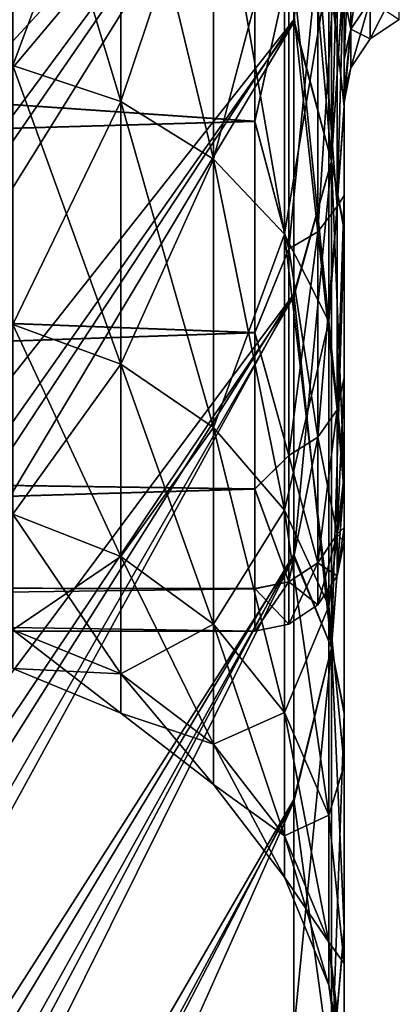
# Model space of a CAD drawing. Header units: metres. Extents: x -62 to 150, y -92 to 92.
# Tile 422 of 656: x -51.83 to -50.55, y 48.27 to 51.58. Entities that reach past the tile are written whole.
import ezdxf

# ---------------------------------------------------------------- set-up
doc = ezdxf.new("R2010")
doc.units = ezdxf.units.M
doc.layers.add('solid_500615', color=7, linetype='CONTINUOUS')

msp = doc.modelspace()

# ---------------------------------------------------------------- linework, layer by layer
at = {"layer": 'solid_500615'}
for points in [[(-50.739399, 60.002216, 4.880198), (-50.739399, 51.755413, 5.292545), (-50.739399, 50.869591, 4.659313)], [(-50.739399, 58.061035, 4.723068), (-50.739399, 60.002216, 4.880198), (-50.739399, 50.869591, 4.659313)], [(-50.739399, 56.168175, 4.254499), (-50.739399, 58.061035, 4.723068), (-50.739399, 50.869591, 4.659313)], [(-50.739399, 58.056644, -19.061642), (-50.739399, 50.87701, -19.004328), (-50.739399, 51.763248, -19.637014)], [(-50.739399, 58.056644, -19.061642), (-50.739399, 56.163952, -18.592375), (-50.739399, 50.87701, -19.004328)], [(-50.739399, 56.168175, 4.254499), (-50.739399, 50.869591, 4.659313), (-50.739399, 50.032352, 3.962833)], [(-50.739399, 54.377907, 3.488353), (-50.739399, 56.168175, 4.254499), (-50.739399, 50.032352, 3.962833)], [(-50.739399, 56.163952, -18.592375), (-50.739399, 50.039322, -18.308355), (-50.739399, 50.87701, -19.004328)], [(-50.739399, 56.163952, -18.592375), (-50.739399, 54.374008, -17.825588), (-50.739399, 50.039322, -18.308355)], [(-56.086498, 50.636375, -35.805168), (-50.90826, 55.622158, -22.455584), (-50.90826, 54.566326, -22.112892)], [(-56.086498, 50.636375, -35.805168), (-56.086498, 52.111977, -36.246262), (-50.90826, 55.622158, -22.455584)], [(-56.086498, 49.740479, 21.157246), (-50.90826, 54.556385, 7.769982), (-50.90826, 55.611996, 8.113379)], [(-56.086498, 51.199173, 21.643824), (-56.086498, 49.740479, 21.157246), (-50.90826, 55.611996, 8.113379)], [(-56.086498, 52.682774, 22.055836), (-56.086498, 51.199173, 21.643824), (-50.90826, 55.611996, 8.113379)], [(-56.086498, 49.187515, -35.290115), (-50.90826, 54.566326, -22.112892), (-50.90826, 53.536663, -21.697229)], [(-56.086498, 49.187515, -35.290115), (-56.086498, 50.636375, -35.805168), (-50.90826, 54.566326, -22.112892)], [(-56.086498, 48.310802, 20.597839), (-50.90826, 53.526989, 7.35363), (-50.90826, 54.556385, 7.769982)], [(-56.086498, 49.740479, 21.157246), (-56.086498, 48.310802, 20.597839), (-50.90826, 54.556385, 7.769982)], [(-50.739399, 54.377907, 3.488353), (-50.739399, 50.032352, 3.962833), (-50.739399, 49.248611, 3.208012)], [(-50.739399, 52.740639, 2.448381), (-50.739399, 54.377907, 3.488353), (-50.739399, 49.248611, 3.208012)], [(-50.739399, 54.374008, -17.825588), (-50.739399, 49.255116, -17.554035), (-50.739399, 50.039322, -18.308355)], [(-50.739399, 54.374008, -17.825588), (-50.739399, 52.737129, -16.785023), (-50.739399, 49.255116, -17.554035)], [(-56.086498, 46.38319, -34.044411), (-50.90826, 53.536663, -21.697229), (-50.90826, 52.538467, -21.21069)], [(-56.086498, 47.769592, -34.703037), (-56.086498, 49.187515, -35.290115), (-50.90826, 53.536663, -21.697229)], [(-56.086498, 46.38319, -34.044411), (-56.086498, 47.769592, -34.703037), (-50.90826, 53.536663, -21.697229)], [(-56.086498, 46.911396, 19.96629), (-50.90826, 52.529118, 6.866426), (-50.90826, 53.526989, 7.35363)], [(-56.086498, 48.310802, 20.597839), (-56.086498, 46.911396, 19.96629), (-50.90826, 53.526989, 7.35363)], [(-50.739399, 50.986595, -2.44855), (-50.739399, 52.517643, -2.73059), (-50.739399, 53.10648, -1.862123)], [(-50.739399, 51.806904, -1.136107), (-50.739399, 50.986595, -2.44855), (-50.739399, 53.10648, -1.862123)], [(-50.739399, 50.987305, -11.892093), (-50.739399, 53.077591, -12.439442), (-50.739399, 52.493595, -11.567944)], [(-50.739399, 50.987305, -11.892093), (-50.739399, 51.80769, -13.204252), (-50.739399, 53.077591, -12.439442)], [(-50.78194, 51.102375, -19.77471), (-50.90826, 52.538467, -21.21069), (-50.78194, 52.901638, -20.868864)], [(-50.78194, 52.901638, 6.529572), (-50.90826, 52.529118, 6.866426), (-50.90826, 51.56744, 6.310611)], [(-50.78194, 52.901638, 6.529572), (-50.90826, 51.56744, 6.310611), (-50.78194, 51.102375, 5.435417)], [(-50.78194, 51.102375, -19.77471), (-50.78194, 52.901638, -20.868864), (-50.739399, 51.763248, -19.637014)], [(-50.78194, 52.901638, 6.529572), (-50.78194, 51.102375, 5.435417), (-50.739399, 52.68829, 5.862004)], [(-50.790108, 51.752808, 1.077545), (-50.739399, 52.740639, 2.448381), (-50.739399, 51.288712, 1.155368)], [(-50.790108, 51.752808, -15.416837), (-50.739399, 51.285591, -15.491388), (-50.739399, 52.737129, -16.785023)], [(-50.739399, 52.740639, 2.448381), (-50.739399, 48.521454, 2.397535), (-50.739399, 47.853188, 1.533595)], [(-50.739399, 51.288712, 1.155368), (-50.739399, 52.740639, 2.448381), (-50.739399, 47.853188, 1.533595)], [(-50.739399, 52.740639, 2.448381), (-50.739399, 49.248611, 3.208012), (-50.739399, 48.521454, 2.397535)], [(-50.739399, 52.737129, -16.785023), (-50.739399, 48.527519, -16.744108), (-50.739399, 49.255116, -17.554035)], [(-50.739399, 52.737129, -16.785023), (-50.739399, 51.285591, -15.491388), (-50.739399, 48.527519, -16.744108)], [(-50.78194, 51.102375, 5.435417), (-50.739399, 51.755413, 5.292545), (-50.739399, 52.68829, 5.862004)], [(-56.086498, 45.028969, -33.31422), (-50.90826, 52.538467, -21.21069), (-50.90826, 51.576397, -20.655502)], [(-56.086498, 45.028969, -33.31422), (-56.086498, 46.38319, -34.044411), (-50.90826, 52.538467, -21.21069)], [(-56.086498, 44.212746, 18.490307), (-50.90826, 51.56744, 6.310611), (-50.90826, 52.529118, 6.866426)], [(-56.086498, 45.543861, 19.263111), (-56.086498, 44.212746, 18.490307), (-50.90826, 52.529118, 6.866426)], [(-56.086498, 46.911396, 19.96629), (-56.086498, 45.543861, 19.263111), (-50.90826, 52.529118, 6.866426)], [(-50.78194, 51.102375, -19.77471), (-50.90826, 51.576397, -20.655502), (-50.90826, 52.538467, -21.21069)], [(-50.739399, 50.373909, -3.872407), (-50.739399, 52.032593, -3.675567), (-50.739399, 52.517643, -2.73059)], [(-50.739399, 50.986595, -2.44855), (-50.739399, 50.373909, -3.872407), (-50.739399, 52.517643, -2.73059)], [(-51.489059, 52.397781, -14.771863), (-51.851173, 52.503883, -14.665764), (-51.851173, 51.423519, -13.400823)], [(-51.489059, 51.302132, -0.850274), (-51.851173, 51.423519, -0.938469), (-51.851173, 52.503883, 0.326472)], [(-51.489059, 52.397781, 0.432571), (-51.489059, 51.302132, -0.850274), (-51.851173, 52.503883, 0.326472)], [(-50.739399, 50.987305, -11.892093), (-50.739399, 52.493595, -11.567944), (-50.739399, 52.012596, -10.617736)], [(-51.489059, 51.302132, -13.489018), (-51.489059, 52.397781, -14.771863), (-51.851173, 51.423519, -13.400823)], [(-51.178185, 52.22897, -14.940676), (-51.489059, 52.397781, -14.771863), (-51.489059, 51.302132, -13.489018)], [(-51.178185, 51.108986, -0.709947), (-51.489059, 51.302132, -0.850274), (-51.489059, 52.397781, 0.432571)], [(-51.178185, 52.22897, 0.601384), (-51.178185, 51.108986, -0.709947), (-51.489059, 52.397781, 0.432571)], [(-51.178185, 51.108986, -13.629345), (-51.178185, 52.22897, -14.940676), (-51.489059, 51.302132, -13.489018)], [(-50.939774, 52.008972, -15.160674), (-51.178185, 52.22897, -14.940676), (-51.178185, 51.108986, -13.629345)], [(-50.939774, 50.857281, -0.527072), (-51.178185, 51.108986, -0.709947), (-51.178185, 52.22897, 0.601384)], [(-50.939774, 52.008972, 0.821383), (-50.939774, 50.857281, -0.527072), (-51.178185, 52.22897, 0.601384)], [(-51.039402, 52.110489, -14.060308), (-51.039402, 51.235909, -12.906921), (-61.739399, 51.975677, -13.90261)], [(-51.039402, 51.235126, -1.433563), (-51.039402, 52.10968, -0.27991), (-61.739399, 51.975677, -0.436682)], [(-50.924812, 51.751701, -13.589553), (-51.039402, 51.235909, -12.906921), (-51.039402, 52.110489, -14.060308)], [(-50.924812, 51.751701, -0.749739), (-51.039402, 52.10968, -0.27991), (-51.039402, 51.235126, -1.433563)], [(-50.739399, 50.373909, -3.872407), (-50.739399, 51.672184, -4.652981), (-50.739399, 52.032593, -3.675567)], [(-50.651451, 52.02409, -4.266653), (-50.716564, 51.932556, -4.233336), (-50.716564, 51.545235, -5.678843)], [(-50.651451, 51.641163, -5.695757), (-50.651451, 52.02409, -4.266653), (-50.716564, 51.545235, -5.678843)], [(-50.939774, 50.857281, -13.81222), (-50.939774, 52.008972, -15.160674), (-51.178185, 51.108986, -13.629345)], [(-50.790108, 51.752808, -15.416837), (-50.939774, 52.008972, -15.160674), (-50.939774, 50.857281, -13.81222)], [(-50.790108, 50.564201, -0.314136), (-50.939774, 50.857281, -0.527072), (-50.939774, 52.008972, 0.821383)], [(-50.790108, 51.752808, 1.077545), (-50.790108, 50.564201, -0.314136), (-50.939774, 52.008972, 0.821383)], [(-50.739399, 50.3745, -10.468617), (-50.739399, 52.012596, -10.617736), (-50.739399, 51.658817, -9.641602)], [(-50.739399, 50.3745, -10.468617), (-50.739399, 50.987305, -11.892093), (-50.739399, 52.012596, -10.617736)], [(-51.039402, 51.235126, -1.433563), (-61.739399, 51.975677, -0.436682), (-61.739399, 50.928234, -1.93264)], [(-51.039402, 51.235909, -12.906921), (-61.739399, 50.928234, -12.406652), (-61.739399, 51.975677, -13.90261)], [(-50.716564, 51.932556, -4.233336), (-50.739399, 51.672184, -4.652981), (-50.739399, 51.447601, -5.573102)], [(-50.716564, 51.545235, -5.678843), (-50.716564, 51.932556, -4.233336), (-50.739399, 51.447601, -5.573102)], [(-50.716564, 51.932556, -10.105955), (-50.716564, 51.545235, -8.660449), (-50.739399, 51.658817, -9.641602)], [(-50.651451, 51.641163, -8.643535), (-50.716564, 51.545235, -8.660449), (-50.716564, 51.932556, -10.105955)], [(-50.762238, 51.879898, -0.849517), (-50.827351, 51.803028, -0.789686), (-50.827351, 50.864716, -2.225878)], [(-50.762238, 50.950386, -2.27224), (-50.762238, 51.879898, -0.849517), (-50.827351, 50.864716, -2.225878)], [(-50.762238, 51.879898, -13.489775), (-50.762238, 50.950386, -12.067052), (-50.827351, 51.803028, -13.549605)], [(-50.762238, 50.950386, -2.27224), (-50.739399, 51.806904, -1.136107), (-50.762238, 51.879898, -0.849517)], [(-50.762238, 51.879898, -13.489775), (-50.739399, 51.80769, -13.204252), (-50.762238, 50.950386, -12.067052)], [(-50.827351, 51.803028, -0.789686), (-50.924812, 51.751701, -0.749739), (-50.924812, 50.807518, -2.194923)], [(-50.827351, 50.864716, -2.225878), (-50.827351, 51.803028, -0.789686), (-50.924812, 50.807518, -2.194923)], [(-50.827351, 51.803028, -13.549605), (-50.827351, 50.864716, -12.113414), (-50.924812, 51.751701, -13.589553)], [(-50.762238, 50.950386, -12.067052), (-50.827351, 50.864716, -12.113414), (-50.827351, 51.803028, -13.549605)], [(-50.762238, 50.950386, -12.067052), (-50.739399, 51.80769, -13.204252), (-50.739399, 50.987305, -11.892093)], [(-50.762238, 50.950386, -2.27224), (-50.739399, 50.986595, -2.44855), (-50.739399, 51.806904, -1.136107)], [(-50.924812, 50.807518, -2.194923), (-50.924812, 51.751701, -0.749739), (-51.039402, 51.235126, -1.433563)], [(-50.924812, 51.751701, -13.589553), (-50.924812, 50.807518, -12.144369), (-51.039402, 51.235909, -12.906921)], [(-50.790108, 50.564201, -14.025156), (-50.790108, 51.752808, -15.416837), (-50.939774, 50.857281, -13.81222)], [(-50.827351, 50.864716, -12.113414), (-50.924812, 50.807518, -12.144369), (-50.924812, 51.751701, -13.589553)], [(-50.790108, 50.564201, -14.025156), (-50.739399, 51.285591, -15.491388), (-50.790108, 51.752808, -15.416837)], [(-50.790108, 51.752808, 1.077545), (-50.739399, 51.288712, 1.155368), (-50.790108, 50.564201, -0.314136)], [(-50.78194, 51.102375, -19.77471), (-50.739399, 51.763248, -19.637014), (-50.739399, 50.87701, -19.004328)], [(-50.78194, 51.102375, 5.435417), (-50.739399, 50.869591, 4.659313), (-50.739399, 51.755413, 5.292545)], [(-50.553989, 51.705215, -5.707051), (-50.651451, 51.641163, -5.695757), (-50.651451, 51.512215, -7.169646)], [(-50.553989, 51.577255, -7.169646), (-50.553989, 51.705215, -5.707051), (-50.651451, 51.512215, -7.169646)], [(-50.739399, 49.988033, -5.355935), (-50.739399, 51.447601, -5.573102), (-50.739399, 51.672184, -4.652981)], [(-50.739399, 50.373909, -3.872407), (-50.739399, 49.988033, -5.355935), (-50.739399, 51.672184, -4.652981)], [(-50.739399, 49.988319, -8.98492), (-50.739399, 51.658817, -9.641602), (-50.739399, 51.442406, -8.738161)], [(-50.716564, 51.545235, -8.660449), (-50.739399, 51.442406, -8.738161), (-50.739399, 51.658817, -9.641602)], [(-50.739399, 49.988319, -8.98492), (-50.739399, 50.3745, -10.468617), (-50.739399, 51.658817, -9.641602)], [(-50.651451, 51.641163, -5.695757), (-50.716564, 51.545235, -5.678843), (-50.716564, 51.414806, -7.169646)], [(-50.651451, 51.512215, -7.169646), (-50.651451, 51.641163, -5.695757), (-50.716564, 51.414806, -7.169646)], [(-50.651451, 51.641163, -8.643535), (-50.651451, 51.512215, -7.169646), (-50.716564, 51.545235, -8.660449)], [(-50.651451, 51.641163, -8.643535), (-50.553989, 51.577255, -7.169646), (-50.651451, 51.512215, -7.169646)], [(-56.086498, 43.711891, -32.514626), (-50.90826, 51.576397, -20.655502), (-50.90826, 50.655849, -20.034801)], [(-56.086498, 43.711891, -32.514626), (-56.086498, 45.028969, -33.31422), (-50.90826, 51.576397, -20.655502)], [(-56.086498, 42.923538, 17.651011), (-50.90826, 50.647324, 5.689316), (-50.90826, 51.56744, 6.310611)], [(-56.086498, 44.212746, 18.490307), (-56.086498, 42.923538, 17.651011), (-50.90826, 51.56744, 6.310611)], [(-50.78194, 51.102375, -19.77471), (-50.90826, 50.655849, -20.034801), (-50.90826, 51.576397, -20.655502)], [(-50.78194, 51.102375, 5.435417), (-50.90826, 51.56744, 6.310611), (-50.90826, 50.647324, 5.689316)], [(-50.716564, 51.545235, -5.678843), (-50.739399, 51.447601, -5.573102), (-50.739399, 51.333012, -6.412594)], [(-50.716564, 51.545235, -5.678843), (-50.739399, 51.333012, -6.412594), (-50.739399, 51.299999, -7.169646)], [(-50.716564, 51.414806, -7.169646), (-50.716564, 51.545235, -5.678843), (-50.739399, 51.299999, -7.169646)], [(-50.716564, 51.545235, -8.660449), (-50.739399, 51.332367, -7.919727), (-50.739399, 51.442406, -8.738161)], [(-50.716564, 51.545235, -8.660449), (-50.716564, 51.414806, -7.169646), (-50.739399, 51.332367, -7.919727)], [(-50.716564, 51.545235, -8.660449), (-50.651451, 51.512215, -7.169646), (-50.716564, 51.414806, -7.169646)], [(-51.489059, 51.302132, -13.489018), (-51.851173, 51.423519, -13.400823), (-51.851173, 50.55434, -11.98245)], [(-51.489059, 50.420647, -2.288722), (-51.851173, 50.55434, -2.356842), (-51.851173, 51.423519, -0.938469)], [(-51.489059, 51.302132, -0.850274), (-51.489059, 50.420647, -2.288722), (-51.851173, 51.423519, -0.938469)], [(-50.739399, 49.872635, -6.194085), (-50.739399, 51.333012, -6.412594), (-50.739399, 51.447601, -5.573102)], [(-50.739399, 49.988033, -5.355935), (-50.739399, 49.872635, -6.194085), (-50.739399, 51.447601, -5.573102)], [(-50.739399, 49.872723, -8.146106), (-50.739399, 51.442406, -8.738161), (-50.739399, 51.332367, -7.919727)], [(-50.739399, 49.872723, -8.146106), (-50.739399, 49.988319, -8.98492), (-50.739399, 51.442406, -8.738161)], [(-50.716564, 51.414806, -7.169646), (-50.739399, 51.299999, -7.169646), (-50.739399, 51.332367, -7.919727)], [(-50.739399, 49.825001, -7.169646), (-50.739399, 51.299999, -7.169646), (-50.739399, 51.333012, -6.412594)], [(-50.739399, 49.872635, -6.194085), (-50.739399, 49.825001, -7.169646), (-50.739399, 51.333012, -6.412594)], [(-50.739399, 49.872723, -8.146106), (-50.739399, 51.332367, -7.919727), (-50.739399, 51.299999, -7.169646)], [(-51.489059, 50.420647, -12.05057), (-51.489059, 51.302132, -13.489018), (-51.851173, 50.55434, -11.98245)], [(-51.178185, 51.108986, -13.629345), (-51.489059, 51.302132, -13.489018), (-51.489059, 50.420647, -12.05057)], [(-51.178185, 50.207932, -2.180338), (-51.489059, 50.420647, -2.288722), (-51.489059, 51.302132, -0.850274)], [(-51.178185, 51.108986, -0.709947), (-51.178185, 50.207932, -2.180338), (-51.489059, 51.302132, -0.850274)], [(-50.790108, 50.564201, -0.314136), (-50.739399, 51.288712, 1.155368), (-50.739399, 50.050171, -0.373337)], [(-50.739399, 49.872723, -8.146106), (-50.739399, 51.299999, -7.169646), (-50.739399, 49.825001, -7.169646)], [(-50.739399, 51.288712, 1.155368), (-50.739399, 47.247871, 0.617684), (-50.739399, 46.707352, -0.345006)], [(-50.739399, 50.050171, -0.373337), (-50.739399, 51.288712, 1.155368), (-50.739399, 46.707352, -0.345006)], [(-50.739399, 51.288712, 1.155368), (-50.739399, 47.853188, 1.533595), (-50.739399, 47.247871, 0.617684)], [(-50.790108, 50.564201, -14.025156), (-50.739399, 50.047543, -13.962108), (-50.739399, 51.285591, -15.491388)], [(-50.739399, 51.285591, -15.491388), (-50.739399, 47.85878, -15.880688), (-50.739399, 48.527519, -16.744108)], [(-50.739399, 51.285591, -15.491388), (-50.739399, 47.252903, -14.96523), (-50.739399, 47.85878, -15.880688)], [(-50.739399, 51.285591, -15.491388), (-50.739399, 50.047543, -13.962108), (-50.739399, 47.252903, -14.96523)], [(-51.039402, 51.235909, -12.906921), (-51.039402, 50.527008, -11.640449), (-61.739399, 50.928234, -12.406652)], [(-51.039402, 50.526318, -2.700311), (-51.039402, 51.235126, -1.433563), (-61.739399, 50.928234, -1.93264)], [(-50.924812, 50.807518, -12.144369), (-51.039402, 50.527008, -11.640449), (-51.039402, 51.235909, -12.906921)], [(-50.924812, 50.807518, -2.194923), (-51.039402, 51.235126, -1.433563), (-51.039402, 50.526318, -2.700311)], [(-51.178185, 50.207932, -12.158954), (-51.178185, 51.108986, -13.629345), (-51.489059, 50.420647, -12.05057)], [(-50.939774, 50.857281, -13.81222), (-51.178185, 51.108986, -13.629345), (-51.178185, 50.207932, -12.158954)], [(-50.939774, 49.930717, -2.03909), (-51.178185, 50.207932, -2.180338), (-51.178185, 51.108986, -0.709947)], [(-50.939774, 50.857281, -0.527072), (-50.939774, 49.930717, -2.03909), (-51.178185, 51.108986, -0.709947)], [(-50.78194, 49.468861, -18.445745), (-50.90826, 50.655849, -20.034801), (-50.78194, 51.102375, -19.77471)], [(-50.78194, 51.102375, 5.435417), (-50.90826, 50.647324, 5.689316), (-50.90826, 49.77433, 5.006604)], [(-50.78194, 51.102375, 5.435417), (-50.90826, 49.77433, 5.006604), (-50.78194, 49.468861, 4.106453)], [(-50.78194, 51.102375, -19.77471), (-50.739399, 50.87701, -19.004328), (-50.739399, 50.039322, -18.308355)], [(-50.78194, 49.468861, -18.445745), (-50.78194, 51.102375, -19.77471), (-50.739399, 50.039322, -18.308355)], [(-50.78194, 51.102375, 5.435417), (-50.78194, 49.468861, 4.106453), (-50.739399, 50.869591, 4.659313)], [(-50.762238, 50.267727, -10.51074), (-50.739399, 50.987305, -11.892093), (-50.739399, 50.3745, -10.468617)], [(-50.762238, 50.950386, -12.067052), (-50.739399, 50.987305, -11.892093), (-50.762238, 50.267727, -10.51074)], [(-50.762238, 50.267727, -3.828552), (-50.739399, 50.373909, -3.872407), (-50.739399, 50.986595, -2.44855)], [(-50.762238, 50.267727, -3.828552), (-50.739399, 50.986595, -2.44855), (-50.762238, 50.950386, -2.27224)], [(-51.039402, 50.526318, -2.700311), (-61.739399, 50.928234, -1.93264), (-61.739399, 50.156563, -3.587621)], [(-51.039402, 50.527008, -11.640449), (-61.739399, 50.156563, -10.751671), (-61.739399, 50.928234, -12.406652)], [(-50.762238, 50.950386, -2.27224), (-50.827351, 50.864716, -2.225878), (-50.827351, 50.175594, -3.796923)], [(-50.762238, 50.267727, -3.828552), (-50.762238, 50.950386, -2.27224), (-50.827351, 50.175594, -3.796923)], [(-50.762238, 50.950386, -12.067052), (-50.762238, 50.267727, -10.51074), (-50.827351, 50.864716, -12.113414)], [(-50.827351, 50.864716, -2.225878), (-50.924812, 50.807518, -2.194923), (-50.924812, 50.114079, -3.775805)], [(-50.827351, 50.175594, -3.796923), (-50.827351, 50.864716, -2.225878), (-50.924812, 50.114079, -3.775805)], [(-50.827351, 50.864716, -12.113414), (-50.827351, 50.175594, -10.542369), (-50.924812, 50.807518, -12.144369)], [(-50.762238, 50.267727, -10.51074), (-50.827351, 50.175594, -10.542369), (-50.827351, 50.864716, -12.113414)], [(-50.78194, 49.468861, 4.106453), (-50.739399, 50.032352, 3.962833), (-50.739399, 50.869591, 4.659313)], [(-50.939774, 49.930717, -12.300202), (-50.939774, 50.857281, -13.81222), (-51.178185, 50.207932, -12.158954)], [(-50.790108, 50.564201, -14.025156), (-50.939774, 50.857281, -13.81222), (-50.939774, 49.930717, -12.300202)], [(-50.790108, 49.607933, -1.874623), (-50.939774, 49.930717, -2.03909), (-50.939774, 50.857281, -0.527072)], [(-50.790108, 50.564201, -0.314136), (-50.790108, 49.607933, -1.874623), (-50.939774, 50.857281, -0.527072)], [(-50.924812, 50.114079, -3.775805), (-50.924812, 50.807518, -2.194923), (-51.039402, 50.526318, -2.700311)], [(-50.924812, 50.807518, -12.144369), (-50.924812, 50.114079, -10.563487), (-51.039402, 50.527008, -11.640449)], [(-50.827351, 50.175594, -10.542369), (-50.924812, 50.114079, -10.563487), (-50.924812, 50.807518, -12.144369)], [(-56.086498, 41.207184, -30.717482), (-50.90826, 50.655849, -20.034801), (-50.90826, 49.782383, -19.352654)], [(-56.086498, 42.439831, -31.650475), (-56.086498, 43.711891, -32.514626), (-50.90826, 50.655849, -20.034801)], [(-56.086498, 41.207184, -30.717482), (-56.086498, 42.439831, -31.650475), (-50.90826, 50.655849, -20.034801)], [(-56.086498, 41.671562, 16.741417), (-50.90826, 49.77433, 5.006604), (-50.90826, 50.647324, 5.689316)], [(-56.086498, 42.923538, 17.651011), (-56.086498, 41.671562, 16.741417), (-50.90826, 50.647324, 5.689316)], [(-50.78194, 49.468861, -18.445745), (-50.90826, 49.782383, -19.352654), (-50.90826, 50.655849, -20.034801)], [(-50.790108, 49.607933, -12.464668), (-50.790108, 50.564201, -14.025156), (-50.939774, 49.930717, -12.300202)], [(-50.790108, 49.607933, -12.464668), (-50.739399, 50.047543, -13.962108), (-50.790108, 50.564201, -14.025156)], [(-50.790108, 50.564201, -0.314136), (-50.739399, 50.050171, -0.373337), (-50.790108, 49.607933, -1.874623)], [(-51.489059, 50.420647, -12.05057), (-51.851173, 50.55434, -11.98245), (-51.851173, 49.917744, -10.445569)], [(-51.489059, 49.77504, -3.847355), (-51.851173, 49.917744, -3.893722), (-51.851173, 50.55434, -2.356842)], [(-51.489059, 50.420647, -2.288722), (-51.489059, 49.77504, -3.847355), (-51.851173, 50.55434, -2.356842)], [(-51.039402, 50.527008, -11.640449), (-51.039402, 50.002151, -10.295129), (-61.739399, 50.156563, -10.751671)], [(-51.039402, 50.001575, -4.046), (-51.039402, 50.526318, -2.700311), (-61.739399, 50.156563, -3.587621)], [(-50.924812, 50.114079, -10.563487), (-51.039402, 50.002151, -10.295129), (-51.039402, 50.527008, -11.640449)], [(-50.924812, 50.114079, -3.775805), (-51.039402, 50.526318, -2.700311), (-51.039402, 50.001575, -4.046)], [(-51.489059, 49.77504, -10.491937), (-51.489059, 50.420647, -12.05057), (-51.851173, 49.917744, -10.445569)], [(-51.178185, 50.207932, -12.158954), (-51.489059, 50.420647, -12.05057), (-51.489059, 49.77504, -10.491937)], [(-51.178185, 49.547989, -3.773581), (-51.489059, 49.77504, -3.847355), (-51.489059, 50.420647, -2.288722)], [(-51.178185, 50.207932, -2.180338), (-51.178185, 49.547989, -3.773581), (-51.489059, 50.420647, -2.288722)], [(-50.762238, 50.267727, -10.51074), (-50.739399, 50.3745, -10.468617), (-50.739399, 49.988319, -8.98492)], [(-50.762238, 49.850536, -5.476), (-50.739399, 49.988033, -5.355935), (-50.739399, 50.373909, -3.872407)], [(-50.762238, 49.850536, -5.476), (-50.739399, 50.373909, -3.872407), (-50.762238, 50.267727, -3.828552)], [(-50.762238, 50.267727, -3.828552), (-50.827351, 50.175594, -3.796923), (-50.827351, 49.754452, -5.459967)], [(-50.762238, 49.850536, -5.476), (-50.762238, 50.267727, -3.828552), (-50.827351, 49.754452, -5.459967)], [(-50.762238, 50.267727, -10.51074), (-50.762238, 49.850536, -8.863292), (-50.827351, 50.175594, -10.542369)], [(-50.762238, 50.267727, -10.51074), (-50.739399, 49.988319, -8.98492), (-50.762238, 49.850536, -8.863292)], [(-51.178185, 49.547989, -10.56571), (-51.178185, 50.207932, -12.158954), (-51.489059, 49.77504, -10.491937)], [(-50.939774, 49.930717, -12.300202), (-51.178185, 50.207932, -12.158954), (-51.178185, 49.547989, -10.56571)], [(-50.939774, 49.25209, -3.677438), (-51.178185, 49.547989, -3.773581), (-51.178185, 50.207932, -2.180338)], [(-50.939774, 49.930717, -2.03909), (-50.939774, 49.25209, -3.677438), (-51.178185, 50.207932, -2.180338)], [(-50.827351, 50.175594, -3.796923), (-50.924812, 50.114079, -3.775805), (-50.924812, 49.6903, -5.449262)], [(-50.827351, 49.754452, -5.459967), (-50.827351, 50.175594, -3.796923), (-50.924812, 49.6903, -5.449262)], [(-50.827351, 50.175594, -10.542369), (-50.827351, 49.754452, -8.879325), (-50.924812, 50.114079, -10.563487)], [(-50.762238, 49.850536, -8.863292), (-50.827351, 49.754452, -8.879325), (-50.827351, 50.175594, -10.542369)], [(-51.039402, 50.001575, -4.046), (-61.739399, 50.156563, -3.587621), (-61.739399, 49.684071, -5.351197)], [(-51.039402, 50.002151, -10.295129), (-61.739399, 49.684071, -8.988094), (-61.739399, 50.156563, -10.751671)], [(-50.924812, 49.6903, -5.449262), (-50.924812, 50.114079, -3.775805), (-51.039402, 50.001575, -4.046)], [(-50.924812, 50.114079, -10.563487), (-50.924812, 49.6903, -8.89003), (-51.039402, 50.002151, -10.295129)], [(-50.827351, 49.754452, -8.879325), (-50.924812, 49.6903, -8.89003), (-50.924812, 50.114079, -10.563487)], [(-50.790108, 49.607933, -1.874623), (-50.739399, 50.050171, -0.373337), (-50.739399, 49.075005, -2.085233)], [(-50.790108, 49.607933, -12.464668), (-50.739399, 49.073139, -12.250068), (-50.739399, 50.047543, -13.962108)], [(-50.78194, 49.468861, -18.445745), (-50.739399, 50.039322, -18.308355), (-50.739399, 49.255116, -17.554035)], [(-50.78194, 49.468861, 4.106453), (-50.739399, 49.248611, 3.208012), (-50.739399, 50.032352, 3.962833)], [(-50.739399, 50.050171, -0.373337), (-50.739399, 46.707352, -0.345006), (-50.739399, 46.244205, -1.334473)], [(-50.739399, 49.075005, -2.085233), (-50.739399, 50.050171, -0.373337), (-50.739399, 46.244205, -1.334473)], [(-50.739399, 50.047543, -13.962108), (-50.739399, 46.711746, -14.00287), (-50.739399, 47.252903, -14.96523)], [(-50.739399, 50.047543, -13.962108), (-50.739399, 46.247833, -13.013333), (-50.739399, 46.711746, -14.00287)], [(-50.739399, 50.047543, -13.962108), (-50.739399, 49.073139, -12.250068), (-50.739399, 46.247833, -13.013333)], [(-51.039402, 50.002151, -10.295129), (-51.039402, 49.667255, -8.890116), (-61.739399, 49.684071, -8.988094)], [(-51.039402, 49.667007, -5.450668), (-51.039402, 50.001575, -4.046), (-61.739399, 49.684071, -5.351197)], [(-50.924812, 49.6903, -8.89003), (-51.039402, 49.667255, -8.890116), (-51.039402, 50.002151, -10.295129)], [(-50.924812, 49.6903, -5.449262), (-51.039402, 50.001575, -4.046), (-51.039402, 49.667007, -5.450668)], [(-50.762238, 49.850536, -8.863292), (-50.739399, 49.988319, -8.98492), (-50.739399, 49.872723, -8.146106)], [(-50.762238, 49.850536, -5.476), (-50.739399, 49.872635, -6.194085), (-50.739399, 49.988033, -5.355935)], [(-51.489059, 49.77504, -10.491937), (-51.851173, 49.917744, -10.445569), (-51.851173, 49.529408, -8.828025)], [(-51.489059, 49.381207, -5.487794), (-51.851173, 49.529408, -5.511267), (-51.851173, 49.917744, -3.893722)], [(-51.489059, 49.77504, -3.847355), (-51.489059, 49.381207, -5.487794), (-51.851173, 49.917744, -3.893722)], [(-50.939774, 49.25209, -10.661854), (-50.939774, 49.930717, -12.300202), (-51.178185, 49.547989, -10.56571)], [(-50.790108, 49.607933, -12.464668), (-50.939774, 49.930717, -12.300202), (-50.939774, 49.25209, -10.661854)], [(-50.790108, 48.907551, -3.565491), (-50.939774, 49.25209, -3.677438), (-50.939774, 49.930717, -2.03909)], [(-50.790108, 49.607933, -1.874623), (-50.790108, 48.907551, -3.565491), (-50.939774, 49.930717, -2.03909)], [(-50.762238, 49.850536, -8.863292), (-50.739399, 49.872723, -8.146106), (-50.739399, 49.825001, -7.169646)], [(-50.762238, 49.710194, -7.169646), (-50.739399, 49.825001, -7.169646), (-50.739399, 49.872635, -6.194085)], [(-50.762238, 49.710194, -7.169646), (-50.739399, 49.872635, -6.194085), (-50.762238, 49.850536, -5.476)], [(-50.762238, 49.850536, -5.476), (-50.827351, 49.754452, -5.459967), (-50.827351, 49.612785, -7.169646)], [(-50.762238, 49.710194, -7.169646), (-50.762238, 49.850536, -5.476), (-50.827351, 49.612785, -7.169646)], [(-50.762238, 49.850536, -8.863292), (-50.762238, 49.710194, -7.169646), (-50.827351, 49.754452, -8.879325)], [(-50.762238, 49.850536, -8.863292), (-50.739399, 49.825001, -7.169646), (-50.762238, 49.710194, -7.169646)], [(-56.086498, 40.033241, -29.730652), (-50.90826, 49.782383, -19.352654), (-50.90826, 48.959316, -18.612055)], [(-56.086498, 40.033241, -29.730652), (-56.086498, 41.207184, -30.717482), (-50.90826, 49.782383, -19.352654)], [(-56.086498, 39.357533, 14.774807), (-50.90826, 48.951763, 4.265471), (-50.90826, 49.77433, 5.006604)], [(-56.086498, 40.474613, 15.774412), (-56.086498, 39.357533, 14.774807), (-50.90826, 49.77433, 5.006604)], [(-56.086498, 41.671562, 16.741417), (-56.086498, 40.474613, 15.774412), (-50.90826, 49.77433, 5.006604)], [(-51.489059, 49.381207, -8.851498), (-51.489059, 49.77504, -10.491937), (-51.851173, 49.529408, -8.828025)], [(-51.178185, 49.547989, -10.56571), (-51.489059, 49.77504, -10.491937), (-51.489059, 49.381207, -8.851498)], [(-51.178185, 49.145409, -5.450448), (-51.489059, 49.381207, -5.487794), (-51.489059, 49.77504, -3.847355)], [(-51.178185, 49.547989, -3.773581), (-51.178185, 49.145409, -5.450448), (-51.489059, 49.77504, -3.847355)], [(-50.78194, 49.468861, -18.445745), (-50.90826, 48.959316, -18.612055), (-50.90826, 49.782383, -19.352654)], [(-50.78194, 49.468861, 4.106453), (-50.90826, 49.77433, 5.006604), (-50.90826, 48.951763, 4.265471)], [(-50.827351, 49.754452, -5.459967), (-50.924812, 49.6903, -5.449262), (-50.924812, 49.547745, -7.169646)], [(-50.827351, 49.612785, -7.169646), (-50.827351, 49.754452, -5.459967), (-50.924812, 49.547745, -7.169646)], [(-50.827351, 49.754452, -8.879325), (-50.827351, 49.612785, -7.169646), (-50.924812, 49.6903, -8.89003)], [(-50.827351, 49.754452, -8.879325), (-50.762238, 49.710194, -7.169646), (-50.827351, 49.612785, -7.169646)], [(-51.039402, 49.667007, -5.450668), (-61.739399, 49.684071, -5.351197), (-61.739399, 49.525002, -7.169646)], [(-61.739399, 49.684071, -8.988094), (-51.039402, 49.525002, -7.169646), (-61.739399, 49.525002, -7.169646)], [(-51.039402, 49.667255, -8.890116), (-51.039402, 49.525002, -7.169646), (-61.739399, 49.684071, -8.988094)], [(-50.924812, 49.6903, -5.449262), (-51.039402, 49.667007, -5.450668), (-51.039402, 49.525002, -7.169646)], [(-50.924812, 49.547745, -7.169646), (-50.924812, 49.6903, -5.449262), (-51.039402, 49.525002, -7.169646)], [(-50.924812, 49.6903, -8.89003), (-50.924812, 49.547745, -7.169646), (-51.039402, 49.667255, -8.890116)], [(-50.924812, 49.6903, -8.89003), (-50.827351, 49.612785, -7.169646), (-50.924812, 49.547745, -7.169646)], [(-51.039402, 49.525002, -7.169646), (-51.039402, 49.667007, -5.450668), (-61.739399, 49.525002, -7.169646)], [(-50.924812, 49.547745, -7.169646), (-51.039402, 49.525002, -7.169646), (-51.039402, 49.667255, -8.890116)], [(-50.790108, 48.907551, -10.773801), (-50.790108, 49.607933, -12.464668), (-50.939774, 49.25209, -10.661854)], [(-50.790108, 48.907551, -10.773801), (-50.739399, 49.073139, -12.250068), (-50.790108, 49.607933, -12.464668)], [(-50.790108, 49.607933, -1.874623), (-50.739399, 49.075005, -2.085233), (-50.790108, 48.907551, -3.565491)], [(-51.178185, 49.145409, -8.888844), (-51.178185, 49.547989, -10.56571), (-51.489059, 49.381207, -8.851498)], [(-50.939774, 49.25209, -10.661854), (-51.178185, 49.547989, -10.56571), (-51.178185, 49.145409, -8.888844)], [(-50.939774, 48.838112, -5.401777), (-51.178185, 49.145409, -5.450448), (-51.178185, 49.547989, -3.773581)], [(-50.939774, 49.25209, -3.677438), (-50.939774, 48.838112, -5.401777), (-51.178185, 49.547989, -3.773581)], [(-51.489059, 49.381207, -8.851498), (-51.851173, 49.529408, -8.828025), (-51.851173, 49.398888, -7.169646)], [(-51.851173, 49.529408, -5.511267), (-51.489059, 49.24884, -7.169646), (-51.851173, 49.398888, -7.169646)], [(-51.489059, 49.381207, -5.487794), (-51.489059, 49.24884, -7.169646), (-51.851173, 49.529408, -5.511267)], [(-50.78194, 48.031517, -16.906729), (-50.90826, 48.959316, -18.612055), (-50.78194, 49.468861, -18.445745)], [(-50.78194, 49.468861, 4.106453), (-50.90826, 48.951763, 4.265471), (-50.90826, 48.182037, 3.468076)], [(-50.78194, 49.468861, 4.106453), (-50.90826, 48.182037, 3.468076), (-50.78194, 48.031517, 2.567437)], [(-50.78194, 49.468861, -18.445745), (-50.739399, 49.255116, -17.554035), (-50.739399, 48.527519, -16.744108)], [(-50.78194, 48.031517, -16.906729), (-50.78194, 49.468861, -18.445745), (-50.739399, 48.527519, -16.744108)], [(-50.78194, 49.468861, 4.106453), (-50.78194, 48.031517, 2.567437), (-50.739399, 49.248611, 3.208012)], [(-51.489059, 49.24884, -7.169646), (-51.489059, 49.381207, -8.851498), (-51.851173, 49.398888, -7.169646)], [(-51.178185, 49.145409, -8.888844), (-51.489059, 49.381207, -8.851498), (-51.489059, 49.24884, -7.169646)], [(-51.489059, 49.381207, -5.487794), (-51.178185, 49.010105, -7.169646), (-51.489059, 49.24884, -7.169646)], [(-51.178185, 49.145409, -5.450448), (-51.178185, 49.010105, -7.169646), (-51.489059, 49.381207, -5.487794)], [(-51.178185, 49.010105, -7.169646), (-51.178185, 49.145409, -8.888844), (-51.489059, 49.24884, -7.169646)], [(-50.939774, 48.838112, -8.937515), (-50.939774, 49.25209, -10.661854), (-51.178185, 49.145409, -8.888844)], [(-50.790108, 48.907551, -10.773801), (-50.939774, 49.25209, -10.661854), (-50.939774, 48.838112, -8.937515)], [(-50.790108, 48.480305, -5.345106), (-50.939774, 48.838112, -5.401777), (-50.939774, 49.25209, -3.677438)], [(-50.790108, 48.907551, -3.565491), (-50.790108, 48.480305, -5.345106), (-50.939774, 49.25209, -3.677438)], [(-50.78194, 48.031517, 2.567437), (-50.739399, 48.521454, 2.397535), (-50.739399, 49.248611, 3.208012)], [(-50.939774, 48.838112, -8.937515), (-51.178185, 49.145409, -8.888844), (-51.178185, 49.010105, -7.169646)], [(-51.178185, 49.145409, -5.450448), (-50.939774, 48.698978, -7.169646), (-51.178185, 49.010105, -7.169646)], [(-50.939774, 48.838112, -5.401777), (-50.939774, 48.698978, -7.169646), (-51.178185, 49.145409, -5.450448)], [(-50.790108, 48.907551, -3.565491), (-50.739399, 49.075005, -2.085233), (-50.739399, 48.409645, -3.87071)], [(-50.739399, 49.075005, -2.085233), (-50.739399, 45.856697, -2.352794), (-50.739399, 45.54903, -3.365008)], [(-50.739399, 48.409645, -3.87071), (-50.739399, 49.075005, -2.085233), (-50.739399, 45.54903, -3.365008)], [(-50.739399, 49.075005, -2.085233), (-50.739399, 46.244205, -1.334473), (-50.739399, 45.856697, -2.352794)], [(-50.790108, 48.907551, -10.773801), (-50.739399, 48.408688, -10.465242), (-50.739399, 49.073139, -12.250068)], [(-50.739399, 49.073139, -12.250068), (-50.739399, 45.85944, -11.994581), (-50.739399, 46.247833, -13.013333)], [(-50.739399, 49.073139, -12.250068), (-50.739399, 48.408688, -10.465242), (-50.739399, 45.85944, -11.994581)], [(-50.939774, 48.698978, -7.169646), (-50.939774, 48.838112, -8.937515), (-51.178185, 49.010105, -7.169646)], [(-56.086498, 38.946381, -28.71995), (-50.90826, 48.959316, -18.612055), (-50.90826, 48.189102, -17.815212)], [(-56.086498, 38.946381, -28.71995), (-56.086498, 40.033241, -29.730652), (-50.90826, 48.959316, -18.612055)], [(-56.086498, 37.348923, 12.694876), (-50.90826, 48.182037, 3.468076), (-50.90826, 48.951763, 4.265471)], [(-56.086498, 39.357533, 14.774807), (-56.086498, 37.348923, 12.694876), (-50.90826, 48.951763, 4.265471)], [(-50.78194, 48.031517, -16.906729), (-50.90826, 48.189102, -17.815212), (-50.90826, 48.959316, -18.612055)], [(-50.790108, 48.480305, -8.994186), (-50.790108, 48.907551, -10.773801), (-50.939774, 48.838112, -8.937515)], [(-50.790108, 48.480305, -8.994186), (-50.739399, 48.408688, -10.465242), (-50.790108, 48.907551, -10.773801)], [(-50.790108, 48.907551, -3.565491), (-50.739399, 48.409645, -3.87071), (-50.790108, 48.480305, -5.345106)], [(-50.790108, 48.480305, -8.994186), (-50.939774, 48.838112, -8.937515), (-50.939774, 48.698978, -7.169646)], [(-50.939774, 48.838112, -5.401777), (-50.790108, 48.336712, -7.169646), (-50.939774, 48.698978, -7.169646)], [(-50.790108, 48.480305, -5.345106), (-50.790108, 48.336712, -7.169646), (-50.939774, 48.838112, -5.401777)], [(-50.790108, 48.336712, -7.169646), (-50.790108, 48.480305, -8.994186), (-50.939774, 48.698978, -7.169646)], [(-50.78194, 48.031517, -16.906729), (-50.739399, 48.527519, -16.744108), (-50.739399, 47.85878, -15.880688)], [(-50.78194, 48.031517, 2.567437), (-50.739399, 47.853188, 1.533595), (-50.739399, 48.521454, 2.397535)], [(-50.790108, 48.480305, -5.345106), (-50.739399, 48.051117, -5.605612), (-50.739399, 47.950001, -7.169646)], [(-50.790108, 48.480305, -5.345106), (-50.739399, 47.950001, -7.169646), (-50.790108, 48.336712, -7.169646)], [(-50.790108, 48.480305, -8.994186), (-50.739399, 48.050869, -8.731792), (-50.739399, 48.408688, -10.465242)], [(-50.790108, 48.336712, -7.169646), (-50.739399, 48.050869, -8.731792), (-50.790108, 48.480305, -8.994186)], [(-50.790108, 48.480305, -5.345106), (-50.739399, 48.409645, -3.87071), (-50.739399, 48.051117, -5.605612)], [(-50.739399, 48.409645, -3.87071), (-50.739399, 45.54903, -3.365008), (-50.739399, 45.166882, -5.349962)], [(-50.739399, 48.051117, -5.605612), (-50.739399, 48.409645, -3.87071), (-50.739399, 45.166882, -5.349962)], [(-50.739399, 48.408688, -10.465242), (-50.739399, 45.550938, -10.981442), (-50.739399, 45.85944, -11.994581)], [(-50.739399, 48.408688, -10.465242), (-50.739399, 45.167374, -8.993314), (-50.739399, 45.550938, -10.981442)], [(-50.739399, 48.408688, -10.465242), (-50.739399, 48.050869, -8.731792), (-50.739399, 45.167374, -8.993314)], [(-50.790108, 48.336712, -7.169646), (-50.739399, 47.950001, -7.169646), (-50.739399, 48.050869, -8.731792)]]:
    msp.add_3dface(points, dxfattribs=at)

doc.saveas('drawing.dxf')
